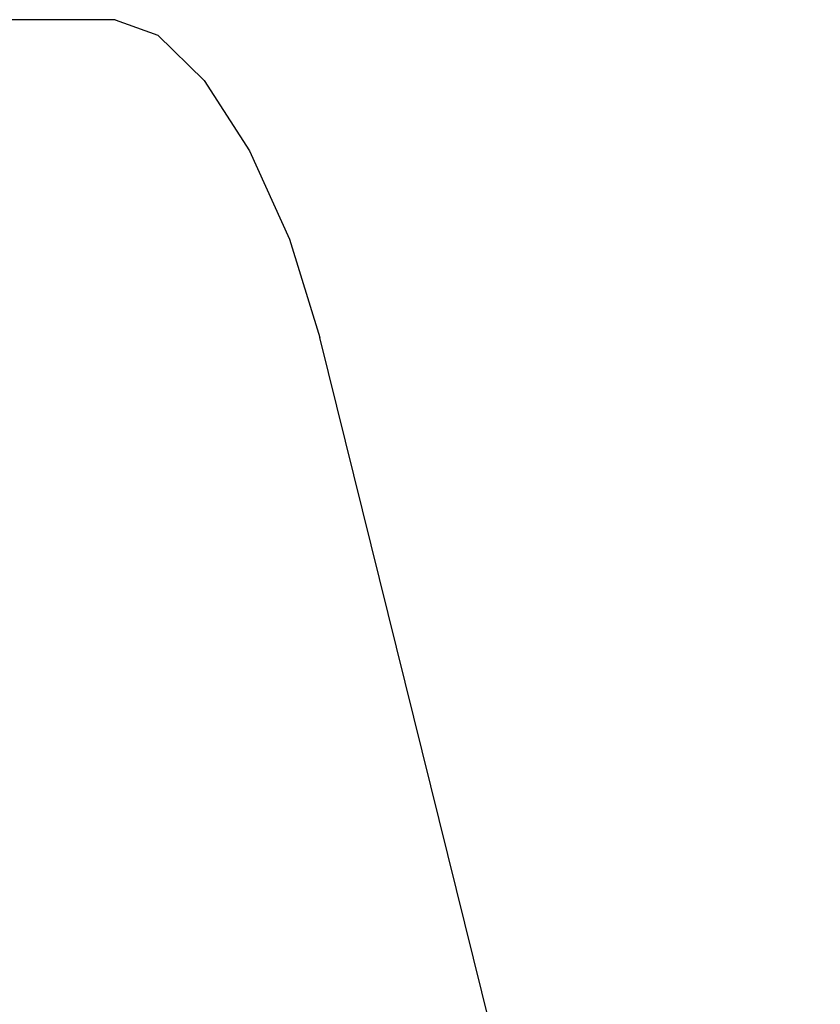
# Model space of a CAD drawing. Extents: x 1529 to 4201, y -422 to 622.
# Tile 453 of 460: x 3767.628 to 3767.932, y 501.78 to 502.154. Entities that reach past the tile are written whole.
import ezdxf

# ---------------------------------------------------------------- set-up
doc = ezdxf.new("R2010")
doc.units = 0
doc.header["$MEASUREMENT"] = 0
doc.layers.add('SPILL-BUCKET', color=1, linetype='CONTINUOUS')

msp = doc.modelspace()

# ---------------------------------------------------------------- linework, layer by layer
at = {"layer": 'SPILL-BUCKET', "color": 8, "linetype": 'Continuous'}
for p, q in [((3767.66433, 502.1543), (3767.42531, 502.1543)), ((3767.66433, 502.1543), (3767.68056, 502.14839)), ((3767.68056, 502.14839), (3767.69813, 502.13125)), ((3767.69813, 502.13125), (3767.71531, 502.10456)), ((3767.71531, 502.10456), (3767.73043, 502.07093)), ((3767.73043, 502.07093), (3767.742, 502.03364)), ((3767.93189, 501.26655), (3767.742, 502.03364))]:
    msp.add_line(p, q, dxfattribs=at)

doc.saveas('drawing.dxf')
